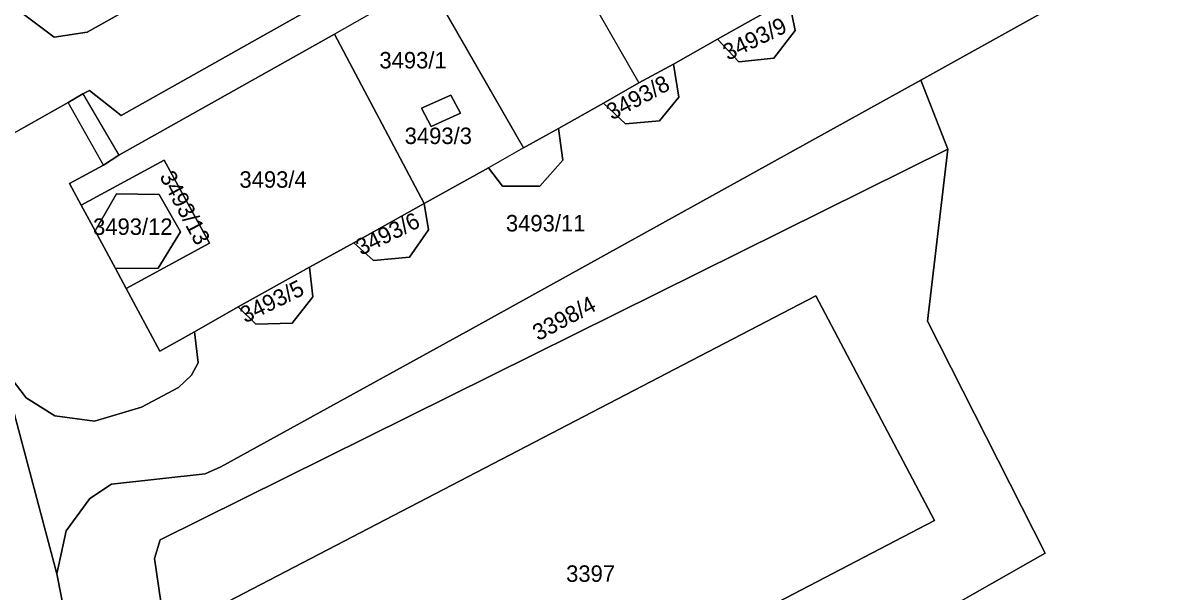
# Model space of a CAD drawing. Extents: x -262715 to -259381, y -1237238 to -1231182.
# Drawn here: x -261356.5 to -261216.3, y -1235769 to -1235699.9 of the extents above; entities that cross this region are included whole.
import ezdxf

# ---------------------------------------------------------------- set-up
doc = ezdxf.new("R2010")
doc.units = 0
for name, color, linetype in [('body_kn', 7, 'Continuous'), ('kladpar_druhypozemkov', 7, 'Continuous'), ('kladpar_hranice', 7, 'Continuous'), ('kladpar_parcelnecisla', 7, 'Continuous'), ('kladpar_plochy', 7, 'Continuous'), ('kladpar_sipky', 7, 'Continuous'), ('zappar_hrandruhpozemk', 7, 'Continuous'), ('zuob_linie', 7, 'Continuous'), ('zuob_plochy', 7, 'Continuous')]:
    doc.layers.add(name, color=color, linetype=linetype)

msp = doc.modelspace()

# ---------------------------------------------------------------- linework, layer by layer
at = {"layer": 'body_kn'}
for p, q in [((-261352.7, -1235701.57), (-261352.7, -1235701.57)), ((-261348.7, -1235700.98), (-261348.7, -1235700.98)), ((-261318.64, -1235701.19), (-261318.64, -1235701.19)), ((-261318.64, -1235701.19), (-261318.64, -1235701.19)), ((-261272.07, -1235701.8), (-261272.07, -1235701.8)), ((-261262.61, -1235700.75), (-261262.61, -1235700.75)), ((-261277.42, -1235704.85), (-261277.42, -1235704.85)), ((-261277.42, -1235704.85), (-261277.42, -1235704.85)), ((-261269.45, -1235704.56), (-261269.45, -1235704.56)), ((-261265.19, -1235704.14), (-261265.19, -1235704.14)), ((-261281.62, -1235707.12), (-261281.62, -1235707.12)), ((-261247.32, -1235706.78), (-261247.32, -1235706.78)), ((-261247.32, -1235706.78), (-261247.32, -1235706.78)), ((-261349.21, -1235708.45), (-261349.21, -1235708.45)), ((-261349.21, -1235708.45), (-261349.21, -1235708.45)), ((-261348.4, -1235708.06), (-261348.4, -1235708.06)), ((-261304.47, -1235708.63), (-261304.47, -1235708.63)), ((-261304.47, -1235708.63), (-261304.47, -1235708.63)), ((-261276.74, -1235708.85), (-261276.74, -1235708.85)), ((-261351, -1235709.53), (-261351, -1235709.53)), ((-261308.04, -1235710.2), (-261308.04, -1235710.2)), ((-261285.9, -1235709.58), (-261285.9, -1235709.58)), ((-261344.58, -1235711.11), (-261344.58, -1235711.11)), ((-261303.31, -1235710.81), (-261303.31, -1235710.81)), ((-261279.09, -1235711.73), (-261279.09, -1235711.73)), ((-261306.88, -1235712.43), (-261306.88, -1235712.43)), ((-261291.38, -1235712.65), (-261291.38, -1235712.65)), ((-261283.25, -1235712.12), (-261283.25, -1235712.12)), ((-261344.84, -1235715.92), (-261344.84, -1235715.92)), ((-261295.63, -1235715.04), (-261295.63, -1235715.04)), ((-261295.63, -1235715.04), (-261295.63, -1235715.04)), ((-261244.04, -1235715.2), (-261244.04, -1235715.2)), ((-261244.04, -1235715.2), (-261244.04, -1235715.2)), ((-261346.71, -1235717.13), (-261346.71, -1235717.13)), ((-261346.71, -1235717.13), (-261346.71, -1235717.13)), ((-261339.34, -1235716.52), (-261339.34, -1235716.52)), ((-261299.91, -1235717.44), (-261299.91, -1235717.44)), ((-261290.85, -1235716.52), (-261290.85, -1235716.52)), ((-261350.85, -1235719.35), (-261350.85, -1235719.35)), ((-261298.19, -1235719.66), (-261298.19, -1235719.66)), ((-261293.67, -1235719.69), (-261293.67, -1235719.69)), ((-261345.13, -1235720.62), (-261345.13, -1235720.62)), ((-261339.93, -1235720.71), (-261339.93, -1235720.71)), ((-261349.41, -1235722), (-261349.41, -1235722)), ((-261349.41, -1235722), (-261349.41, -1235722)), ((-261307.71, -1235721.8), (-261307.71, -1235721.8)), ((-261307.71, -1235721.8), (-261307.71, -1235721.8)), ((-261347.72, -1235725.12), (-261347.72, -1235725.12)), ((-261337.34, -1235725.21), (-261337.34, -1235725.21)), ((-261337.34, -1235725.21), (-261337.34, -1235725.21)), ((-261307.2, -1235725), (-261307.2, -1235725)), ((-261333.84, -1235726.62), (-261333.84, -1235726.62)), ((-261316.28, -1235726.55), (-261316.28, -1235726.55)), ((-261313.87, -1235728.73), (-261313.87, -1235728.73)), ((-261309.52, -1235728.3), (-261309.52, -1235728.3)), ((-261345.24, -1235729.7), (-261345.24, -1235729.7)), ((-261340.06, -1235729.66), (-261340.06, -1235729.66)), ((-261321.68, -1235729.51), (-261321.68, -1235729.51)), ((-261321.68, -1235729.51), (-261321.68, -1235729.51)), ((-261343.94, -1235732.12), (-261343.94, -1235732.12)), ((-261330.34, -1235734.36), (-261330.34, -1235734.36)), ((-261321.24, -1235733.13), (-261321.24, -1235733.13)), ((-261260.09, -1235733), (-261260.09, -1235733)), ((-261260.09, -1235733), (-261260.09, -1235733)), ((-261328.19, -1235736.44), (-261328.19, -1235736.44)), ((-261323.77, -1235736.32), (-261323.77, -1235736.32)), ((-261301.8, -1235736.93), (-261301.8, -1235736.93)), ((-261246.53, -1235736.08), (-261246.53, -1235736.08)), ((-261335.63, -1235737.4), (-261335.63, -1235737.4)), ((-261339.84, -1235739.74), (-261339.84, -1235739.74)), ((-261335.2, -1235741.17), (-261335.2, -1235741.17)), ((-261336.01, -1235742.66), (-261336.01, -1235742.66)), ((-261337.59, -1235744.15), (-261337.59, -1235744.15)), ((-261356.11, -1235745.4), (-261356.11, -1235745.4)), ((-261342.07, -1235746.56), (-261342.07, -1235746.56)), ((-261352.63, -1235747.61), (-261352.63, -1235747.61)), ((-261347.79, -1235748.25), (-261347.79, -1235748.25)), ((-261332.44, -1235753.78), (-261332.44, -1235753.78)), ((-261334.33, -1235754.64), (-261334.33, -1235754.64)), ((-261345.73, -1235755.91), (-261345.73, -1235755.91)), ((-261348.38, -1235757.63), (-261348.38, -1235757.63)), ((-261245.66, -1235760.31), (-261245.66, -1235760.31)), ((-261351.24, -1235761.59), (-261351.24, -1235761.59)), ((-261339.82, -1235762.65), (-261339.82, -1235762.65)), ((-261340.52, -1235764.94), (-261340.52, -1235764.94)), ((-261232.23, -1235764.3), (-261232.23, -1235764.3)), ((-261352.38, -1235766.78), (-261352.38, -1235766.78))]:
    msp.add_line(p, q, dxfattribs=at)
at = {"layer": 'kladpar_druhypozemkov'}
for p, q in [((-261266.99, -1235700.51), (-261266.99, -1235700.51)), ((-261308.64, -1235703.52), (-261308.64, -1235703.52)), ((-261281.47, -1235707.98), (-261281.47, -1235707.98)), ((-261306.14, -1235710.57), (-261306.14, -1235710.57)), ((-261324.88, -1235717.6), (-261324.88, -1235717.6)), ((-261339.52, -1235719.42), (-261339.52, -1235719.42)), ((-261292.79, -1235722.53), (-261292.79, -1235722.53)), ((-261342.68, -1235723.4), (-261342.68, -1235723.4)), ((-261311.9, -1235724.7), (-261311.9, -1235724.7)), ((-261325.75, -1235732.7), (-261325.75, -1235732.7)), ((-261290.71, -1235734.42), (-261290.71, -1235734.42)), ((-261287.07, -1235766.3), (-261287.07, -1235766.3))]:
    msp.add_line(p, q, dxfattribs=at)
at = {"layer": 'kladpar_hranice'}
for p, q in [((-261231.63, -1235698.08), (-261247.32, -1235706.78)), ((-261247.32, -1235706.78), (-261244.04, -1235715.2))]:
    msp.add_line(p, q, dxfattribs=at)
for points in [[(-261342.66, -1235927.5), (-261305.98, -1235847.48), (-261286.88, -1235811.21), (-261270.21, -1235802.65), (-261261.41, -1235789.19), (-261264.64, -1235782.74), (-261232.23, -1235764.3), (-261246.53, -1235736.08), (-261244.04, -1235715.2), (-261247.32, -1235706.78), (-261231.63, -1235698.08), (-261121.43, -1235479.48), (-261091.67, -1235469.74), (-261012.03, -1235427.74)], [(-261356.45, -1235698.78), (-261352.7, -1235701.57), (-261348.7, -1235700.98), (-261254.86, -1235648.43)], [(-261254.86, -1235648.43), (-261348.7, -1235700.98), (-261352.7, -1235701.57), (-261356.45, -1235698.78)], [(-261320.5, -1235697.56), (-261344.58, -1235711.11), (-261348.4, -1235708.06), (-261349.21, -1235708.45), (-261351, -1235709.53), (-261360.53, -1235714.85), (-261364.6, -1235718.39), (-261365.53, -1235722.64), (-261371.04, -1235709.55), (-261364.12, -1235709.54), (-261361.27, -1235704.05), (-261361.42, -1235702.24), (-261365.39, -1235703.9), (-261389, -1235660.98)], [(-261271.74, -1235664.65), (-261268.12, -1235663.52), (-261264.45, -1235664.33), (-261262.08, -1235666.47), (-261261.41, -1235667.7), (-261261.86, -1235669.1), (-261265.41, -1235671.17), (-261279.26, -1235678.99), (-261293.18, -1235686.93), (-261307.28, -1235694.75), (-261295.63, -1235715.04), (-261291.38, -1235712.65), (-261290.85, -1235716.52), (-261293.67, -1235719.69), (-261298.19, -1235719.66), (-261299.91, -1235717.44), (-261307.71, -1235721.8)], [(-261387.83, -1235670.28), (-261368.01, -1235705.48), (-261371.99, -1235708.77), (-261371.04, -1235709.55), (-261365.53, -1235722.64), (-261364.25, -1235725.87), (-261359.1, -1235741.48), (-261352.38, -1235766.78), (-261351.19, -1235772.76), (-261348.93, -1235790.01), (-261350.64, -1235820.21), (-261351.68, -1235824.27), (-261355.45, -1235838.38), (-261358.1, -1235846.74), (-261360.53, -1235852.69), (-261362.88, -1235858.42), (-261365.45, -1235864.71), (-261367.16, -1235868.27)], [(-261265.41, -1235671.17), (-261253.85, -1235691.6), (-261258.25, -1235694.06), (-261263.38, -1235696.93), (-261267.72, -1235699.4), (-261272.07, -1235701.8), (-261277.42, -1235704.85), (-261281.62, -1235707.12), (-261285.9, -1235709.58), (-261291.38, -1235712.65), (-261295.63, -1235715.04), (-261307.28, -1235694.75), (-261293.18, -1235686.93), (-261279.26, -1235678.99), (-261265.41, -1235671.17)], [(-261360.53, -1235714.85), (-261351, -1235709.53), (-261349.21, -1235708.45), (-261348.4, -1235708.06), (-261344.58, -1235711.11), (-261320.5, -1235697.56)], [(-261247.32, -1235706.78), (-261301.8, -1235736.93), (-261332.44, -1235753.78), (-261334.33, -1235754.64), (-261345.73, -1235755.91), (-261348.38, -1235757.63), (-261351.24, -1235761.59), (-261352.38, -1235766.78), (-261359.1, -1235741.48), (-261356.11, -1235745.4), (-261352.63, -1235747.61), (-261347.79, -1235748.25), (-261342.07, -1235746.56), (-261337.59, -1235744.15), (-261336.01, -1235742.66), (-261335.2, -1235741.17), (-261335.63, -1235737.4), (-261330.34, -1235734.36), (-261328.19, -1235736.44), (-261323.77, -1235736.32), (-261321.24, -1235733.13), (-261321.68, -1235729.51), (-261316.28, -1235726.55), (-261313.87, -1235728.73), (-261309.52, -1235728.3), (-261307.2, -1235725), (-261307.71, -1235721.8), (-261299.91, -1235717.44), (-261298.19, -1235719.66), (-261293.67, -1235719.69), (-261290.85, -1235716.52), (-261291.38, -1235712.65), (-261285.9, -1235709.58), (-261283.25, -1235712.12), (-261279.09, -1235711.73), (-261276.74, -1235708.85), (-261277.42, -1235704.85), (-261272.07, -1235701.8), (-261269.45, -1235704.56), (-261265.19, -1235704.14), (-261262.61, -1235700.75), (-261263.38, -1235696.93)], [(-261263.38, -1235696.93), (-261262.61, -1235700.75), (-261265.19, -1235704.14), (-261269.45, -1235704.56), (-261272.07, -1235701.8), (-261267.72, -1235699.4), (-261263.38, -1235696.93)], [(-261307.71, -1235721.8), (-261318.64, -1235701.19), (-261344.84, -1235715.92), (-261346.71, -1235717.13), (-261350.85, -1235719.35), (-261349.41, -1235722), (-261347.72, -1235725.12), (-261345.24, -1235729.7), (-261343.94, -1235732.12), (-261339.84, -1235739.74), (-261335.63, -1235737.4), (-261335.2, -1235741.17), (-261336.01, -1235742.66), (-261337.59, -1235744.15), (-261342.07, -1235746.56), (-261347.79, -1235748.25), (-261352.63, -1235747.61), (-261356.11, -1235745.4), (-261359.1, -1235741.48)], [(-261318.64, -1235701.19), (-261307.71, -1235721.8), (-261316.28, -1235726.55), (-261321.68, -1235729.51), (-261330.34, -1235734.36), (-261335.63, -1235737.4), (-261339.84, -1235739.74), (-261343.94, -1235732.12), (-261333.84, -1235726.62), (-261339.34, -1235716.52), (-261349.41, -1235722), (-261350.85, -1235719.35), (-261346.71, -1235717.13), (-261344.84, -1235715.92), (-261318.64, -1235701.19)], [(-261277.42, -1235704.85), (-261276.74, -1235708.85), (-261279.09, -1235711.73), (-261283.25, -1235712.12), (-261285.9, -1235709.58), (-261281.62, -1235707.12), (-261277.42, -1235704.85)], [(-261244.04, -1235715.2), (-261339.82, -1235762.65), (-261340.52, -1235764.94), (-261339.72, -1235770.2), (-261335.38, -1235798.85), (-261328.27, -1235815.84), (-261347.09, -1235826.53), (-261351.68, -1235824.27), (-261350.64, -1235820.21), (-261348.93, -1235790.01), (-261351.19, -1235772.76), (-261352.38, -1235766.78), (-261351.24, -1235761.59), (-261348.38, -1235757.63), (-261345.73, -1235755.91), (-261334.33, -1235754.64), (-261332.44, -1235753.78), (-261301.8, -1235736.93), (-261247.32, -1235706.78)], [(-261306.88, -1235712.43), (-261303.31, -1235710.81), (-261304.47, -1235708.63), (-261308.04, -1235710.2), (-261306.88, -1235712.43)], [(-261304.47, -1235708.63), (-261303.31, -1235710.81), (-261306.88, -1235712.43), (-261308.04, -1235710.2), (-261304.47, -1235708.63)], [(-261339.72, -1235770.2), (-261340.52, -1235764.94), (-261339.82, -1235762.65), (-261244.04, -1235715.2)], [(-261244.04, -1235715.2), (-261246.53, -1235736.08), (-261232.23, -1235764.3), (-261264.64, -1235782.74), (-261261.41, -1235789.19), (-261270.21, -1235802.65), (-261286.88, -1235811.21), (-261305.98, -1235847.48)], [(-261349.41, -1235722), (-261339.34, -1235716.52), (-261333.84, -1235726.62), (-261343.94, -1235732.12), (-261345.24, -1235729.7), (-261340.06, -1235729.66), (-261337.34, -1235725.21), (-261339.93, -1235720.71), (-261345.13, -1235720.62), (-261347.72, -1235725.12), (-261349.41, -1235722)], [(-261337.34, -1235725.21), (-261340.06, -1235729.66), (-261345.24, -1235729.7), (-261347.72, -1235725.12), (-261345.13, -1235720.62), (-261339.93, -1235720.71), (-261337.34, -1235725.21)], [(-261307.71, -1235721.8), (-261307.2, -1235725), (-261309.52, -1235728.3), (-261313.87, -1235728.73), (-261316.28, -1235726.55), (-261307.71, -1235721.8)], [(-261321.68, -1235729.51), (-261321.24, -1235733.13), (-261323.77, -1235736.32), (-261328.19, -1235736.44), (-261330.34, -1235734.36), (-261321.68, -1235729.51)], [(-261260.09, -1235733), (-261245.66, -1235760.31), (-261275.2, -1235775.73), (-261277.87, -1235777.1), (-261280.93, -1235771.42), (-261292.32, -1235777.42), (-261288.95, -1235782.94), (-261296.79, -1235786.96), (-261321.46, -1235799.89), (-261335.59, -1235772.26), (-261260.09, -1235733)], [(-261275.2, -1235775.73), (-261245.66, -1235760.31), (-261260.09, -1235733), (-261335.59, -1235772.26)]]:
    msp.add_lwpolyline(points, dxfattribs=at)
at = {"layer": 'kladpar_plochy'}
for p, q in [((-261307.28, -1235694.75), (-261295.63, -1235715.04)), ((-261344.58, -1235711.11), (-261320.5, -1235697.56)), ((-261318.64, -1235701.19), (-261344.84, -1235715.92)), ((-261307.71, -1235721.8), (-261318.64, -1235701.19)), ((-261351, -1235709.53), (-261349.21, -1235708.45)), ((-261349.21, -1235708.45), (-261348.4, -1235708.06)), ((-261348.4, -1235708.06), (-261344.58, -1235711.11)), ((-261304.47, -1235708.63), (-261308.04, -1235710.2)), ((-261303.31, -1235710.81), (-261304.47, -1235708.63)), ((-261360.53, -1235714.85), (-261351, -1235709.53)), ((-261308.04, -1235710.2), (-261306.88, -1235712.43)), ((-261306.88, -1235712.43), (-261303.31, -1235710.81)), ((-261295.63, -1235715.04), (-261291.38, -1235712.65)), ((-261291.38, -1235712.65), (-261290.85, -1235716.52)), ((-261344.84, -1235715.92), (-261346.71, -1235717.13)), ((-261346.71, -1235717.13), (-261350.85, -1235719.35)), ((-261299.91, -1235717.44), (-261307.71, -1235721.8)), ((-261298.19, -1235719.66), (-261299.91, -1235717.44)), ((-261290.85, -1235716.52), (-261293.67, -1235719.69)), ((-261350.85, -1235719.35), (-261349.41, -1235722)), ((-261293.67, -1235719.69), (-261298.19, -1235719.66)), ((-261349.41, -1235722), (-261347.72, -1235725.12)), ((-261347.72, -1235725.12), (-261345.24, -1235729.7)), ((-261345.24, -1235729.7), (-261343.94, -1235732.12)), ((-261343.94, -1235732.12), (-261339.84, -1235739.74)), ((-261339.84, -1235739.74), (-261335.63, -1235737.4)), ((-261335.63, -1235737.4), (-261335.2, -1235741.17)), ((-261335.2, -1235741.17), (-261336.01, -1235742.66)), ((-261356.11, -1235745.4), (-261359.1, -1235741.48)), ((-261336.01, -1235742.66), (-261337.59, -1235744.15)), ((-261337.59, -1235744.15), (-261342.07, -1235746.56)), ((-261352.63, -1235747.61), (-261356.11, -1235745.4)), ((-261342.07, -1235746.56), (-261347.79, -1235748.25)), ((-261347.79, -1235748.25), (-261352.63, -1235747.61))]:
    msp.add_line(p, q, dxfattribs=at)
for points in [[(-261342.66, -1235927.5), (-261305.98, -1235847.48), (-261286.88, -1235811.21), (-261270.21, -1235802.65), (-261261.41, -1235789.19), (-261264.64, -1235782.74), (-261232.23, -1235764.3), (-261246.53, -1235736.08), (-261244.04, -1235715.2), (-261247.32, -1235706.78), (-261231.63, -1235698.08), (-261121.43, -1235479.48), (-261091.67, -1235469.74), (-261012.03, -1235427.74)], [(-261356.45, -1235698.78), (-261352.7, -1235701.57), (-261348.7, -1235700.98), (-261254.86, -1235648.43)], [(-261254.86, -1235648.43), (-261348.7, -1235700.98), (-261352.7, -1235701.57), (-261356.45, -1235698.78)], [(-261320.5, -1235697.56), (-261344.58, -1235711.11), (-261348.4, -1235708.06), (-261349.21, -1235708.45), (-261351, -1235709.53), (-261360.53, -1235714.85), (-261364.6, -1235718.39), (-261365.53, -1235722.64), (-261371.04, -1235709.55), (-261364.12, -1235709.54), (-261361.27, -1235704.05), (-261361.42, -1235702.24), (-261365.39, -1235703.9), (-261389, -1235660.98)], [(-261387.83, -1235670.28), (-261368.01, -1235705.48), (-261371.99, -1235708.77), (-261371.04, -1235709.55), (-261365.53, -1235722.64), (-261364.25, -1235725.87), (-261359.1, -1235741.48), (-261352.38, -1235766.78), (-261351.19, -1235772.76), (-261348.93, -1235790.01), (-261350.64, -1235820.21), (-261351.68, -1235824.27), (-261355.45, -1235838.38), (-261358.1, -1235846.74), (-261360.53, -1235852.69), (-261362.88, -1235858.42), (-261365.45, -1235864.71), (-261367.16, -1235868.27)], [(-261231.63, -1235698.08), (-261247.32, -1235706.78), (-261301.8, -1235736.93), (-261332.44, -1235753.78), (-261334.33, -1235754.64), (-261345.73, -1235755.91), (-261348.38, -1235757.63), (-261351.24, -1235761.59), (-261352.38, -1235766.78), (-261359.1, -1235741.48), (-261356.11, -1235745.4), (-261352.63, -1235747.61), (-261347.79, -1235748.25), (-261342.07, -1235746.56), (-261337.59, -1235744.15), (-261336.01, -1235742.66), (-261335.2, -1235741.17), (-261335.63, -1235737.4), (-261330.34, -1235734.36), (-261328.19, -1235736.44), (-261323.77, -1235736.32), (-261321.24, -1235733.13), (-261321.68, -1235729.51), (-261316.28, -1235726.55), (-261313.87, -1235728.73), (-261309.52, -1235728.3), (-261307.2, -1235725), (-261307.71, -1235721.8), (-261299.91, -1235717.44), (-261298.19, -1235719.66), (-261293.67, -1235719.69), (-261290.85, -1235716.52), (-261291.38, -1235712.65), (-261285.9, -1235709.58), (-261283.25, -1235712.12), (-261279.09, -1235711.73), (-261276.74, -1235708.85), (-261277.42, -1235704.85), (-261272.07, -1235701.8), (-261269.45, -1235704.56), (-261265.19, -1235704.14), (-261262.61, -1235700.75), (-261263.38, -1235696.93)], [(-261339.72, -1235770.2), (-261340.52, -1235764.94), (-261339.82, -1235762.65), (-261244.04, -1235715.2), (-261246.53, -1235736.08), (-261232.23, -1235764.3), (-261264.64, -1235782.74)], [(-261275.2, -1235775.73), (-261245.66, -1235760.31), (-261260.09, -1235733), (-261335.59, -1235772.26)]]:
    msp.add_lwpolyline(points, dxfattribs=at)
for points in [[(-261265.41, -1235671.17), (-261253.85, -1235691.6), (-261258.25, -1235694.06), (-261263.38, -1235696.93), (-261267.72, -1235699.4), (-261272.07, -1235701.8), (-261277.42, -1235704.85), (-261281.62, -1235707.12), (-261285.9, -1235709.58), (-261291.38, -1235712.65), (-261295.63, -1235715.04), (-261307.28, -1235694.75), (-261293.18, -1235686.93), (-261279.26, -1235678.99)], [(-261263.38, -1235696.93), (-261262.61, -1235700.75), (-261265.19, -1235704.14), (-261269.45, -1235704.56), (-261272.07, -1235701.8), (-261267.72, -1235699.4)], [(-261318.64, -1235701.19), (-261307.71, -1235721.8), (-261316.28, -1235726.55), (-261321.68, -1235729.51), (-261330.34, -1235734.36), (-261335.63, -1235737.4), (-261339.84, -1235739.74), (-261343.94, -1235732.12), (-261333.84, -1235726.62), (-261339.34, -1235716.52), (-261349.41, -1235722), (-261350.85, -1235719.35), (-261346.71, -1235717.13), (-261344.84, -1235715.92)], [(-261277.42, -1235704.85), (-261276.74, -1235708.85), (-261279.09, -1235711.73), (-261283.25, -1235712.12), (-261285.9, -1235709.58), (-261281.62, -1235707.12)], [(-261247.32, -1235706.78), (-261244.04, -1235715.2), (-261339.82, -1235762.65), (-261340.52, -1235764.94), (-261339.72, -1235770.2), (-261335.38, -1235798.85), (-261328.27, -1235815.84), (-261347.09, -1235826.53), (-261351.68, -1235824.27), (-261350.64, -1235820.21), (-261348.93, -1235790.01), (-261351.19, -1235772.76), (-261352.38, -1235766.78), (-261351.24, -1235761.59), (-261348.38, -1235757.63), (-261345.73, -1235755.91), (-261334.33, -1235754.64), (-261332.44, -1235753.78), (-261301.8, -1235736.93)], [(-261304.47, -1235708.63), (-261303.31, -1235710.81), (-261306.88, -1235712.43), (-261308.04, -1235710.2)], [(-261349.41, -1235722), (-261339.34, -1235716.52), (-261333.84, -1235726.62), (-261343.94, -1235732.12), (-261345.24, -1235729.7), (-261340.06, -1235729.66), (-261337.34, -1235725.21), (-261339.93, -1235720.71), (-261345.13, -1235720.62), (-261347.72, -1235725.12)], [(-261337.34, -1235725.21), (-261340.06, -1235729.66), (-261345.24, -1235729.7), (-261347.72, -1235725.12), (-261345.13, -1235720.62), (-261339.93, -1235720.71)], [(-261307.71, -1235721.8), (-261307.2, -1235725), (-261309.52, -1235728.3), (-261313.87, -1235728.73), (-261316.28, -1235726.55)], [(-261321.68, -1235729.51), (-261321.24, -1235733.13), (-261323.77, -1235736.32), (-261328.19, -1235736.44), (-261330.34, -1235734.36)], [(-261260.09, -1235733), (-261245.66, -1235760.31), (-261275.2, -1235775.73), (-261277.87, -1235777.1), (-261280.93, -1235771.42), (-261292.32, -1235777.42), (-261288.95, -1235782.94), (-261296.79, -1235786.96), (-261321.46, -1235799.89), (-261335.59, -1235772.26)]]:
    msp.add_lwpolyline(points, close=True, dxfattribs=at)
at = {"layer": 'kladpar_sipky'}
msp.add_line((-261304.72, -1235710.46), (-261304.72, -1235710.46), dxfattribs=at)
at = {"layer": 'zappar_hrandruhpozemk'}
for p, q in [((-261293.18, -1235686.93), (-261281.62, -1235707.12)), ((-261307.28, -1235694.75), (-261318.64, -1235701.19)), ((-261349.21, -1235708.45), (-261344.84, -1235715.92)), ((-261346.71, -1235717.13), (-261351, -1235709.53)), ((-261295.63, -1235715.04), (-261299.91, -1235717.44))]:
    msp.add_line(p, q, dxfattribs=at)
at = {"layer": 'zuob_linie'}
for points in [[(-261342.66, -1235927.5), (-261305.98, -1235847.48), (-261286.88, -1235811.21), (-261270.21, -1235802.65), (-261261.41, -1235789.19), (-261264.64, -1235782.74), (-261232.23, -1235764.3), (-261246.53, -1235736.08), (-261244.04, -1235715.2), (-261247.32, -1235706.78), (-261231.63, -1235698.08), (-261121.43, -1235479.48), (-261138.41, -1235484), (-261141.45, -1235484.81), (-261150.99, -1235487.35), (-261158.21, -1235489.27), (-261165.83, -1235491.3), (-261169.58, -1235492.3), (-261172.8, -1235493.16), (-261196.8, -1235492.84), (-261220, -1235476.4), (-261256.2, -1235473.7), (-261380.11, -1235367.49)], [(-261380.11, -1235367.49), (-261256.2, -1235473.7), (-261220, -1235476.4), (-261196.8, -1235492.84), (-261172.8, -1235493.16), (-261169.58, -1235492.3), (-261165.83, -1235491.3), (-261158.21, -1235489.27), (-261150.99, -1235487.35), (-261141.45, -1235484.81), (-261138.41, -1235484), (-261121.43, -1235479.48), (-261231.63, -1235698.08), (-261247.32, -1235706.78), (-261244.04, -1235715.2), (-261246.53, -1235736.08), (-261232.23, -1235764.3), (-261264.64, -1235782.74), (-261261.41, -1235789.19), (-261270.21, -1235802.65), (-261286.88, -1235811.21), (-261305.98, -1235847.48), (-261342.66, -1235927.5)]]:
    msp.add_lwpolyline(points, dxfattribs=at)
at = {"layer": 'zuob_plochy'}
for points in [[(-261342.66, -1235927.5), (-261305.98, -1235847.48), (-261286.88, -1235811.21), (-261270.21, -1235802.65), (-261261.41, -1235789.19), (-261264.64, -1235782.74), (-261232.23, -1235764.3), (-261246.53, -1235736.08), (-261244.04, -1235715.2), (-261247.32, -1235706.78), (-261231.63, -1235698.08), (-261121.43, -1235479.48), (-261138.41, -1235484), (-261141.45, -1235484.81), (-261150.99, -1235487.35), (-261158.21, -1235489.27), (-261165.83, -1235491.3), (-261169.58, -1235492.3), (-261172.8, -1235493.16), (-261196.8, -1235492.84), (-261220, -1235476.4), (-261256.2, -1235473.7), (-261380.11, -1235367.49)], [(-261380.11, -1235367.49), (-261256.2, -1235473.7), (-261220, -1235476.4), (-261196.8, -1235492.84), (-261172.8, -1235493.16), (-261169.58, -1235492.3), (-261165.83, -1235491.3), (-261158.21, -1235489.27), (-261150.99, -1235487.35), (-261141.45, -1235484.81), (-261138.41, -1235484), (-261121.43, -1235479.48), (-261231.63, -1235698.08), (-261247.32, -1235706.78), (-261244.04, -1235715.2), (-261246.53, -1235736.08), (-261232.23, -1235764.3), (-261264.64, -1235782.74), (-261261.41, -1235789.19), (-261270.21, -1235802.65), (-261286.88, -1235811.21), (-261305.98, -1235847.48), (-261342.66, -1235927.5)]]:
    msp.add_lwpolyline(points, dxfattribs=at)

# ---------------------------------------------------------------- texts
at = {"layer": 'kladpar_parcelnecisla'}
for s, rotation, p in [('3493/9', 26, (-261270.78, -1235704.45)), ('3493/8', 28, (-261284.88, -1235711.7)), ('3493/13', 298, (-261339.95, -1235718.49)), ('3493/6', 26, (-261315.4, -1235728.15)), ('3493/5', 26, (-261329.48, -1235736.37)), ('3398/4', 28, (-261293.86, -1235738.54))]:
    msp.add_text(s, height=2, rotation=rotation, dxfattribs=at).set_placement(p)
for s, p in [('3493/1', (-261313.16, -1235705.37)), ('3493/3', (-261310.09, -1235714.56)), ('3493/4', (-261330.18, -1235719.87)), ('3493/11', (-261297.78, -1235725.18)), ('3493/12', (-261347.98, -1235725.6)), ('3397', (-261290.46, -1235767.77))]:
    msp.add_text(s, height=2, dxfattribs=at).set_placement(p)

doc.saveas('drawing.dxf')
